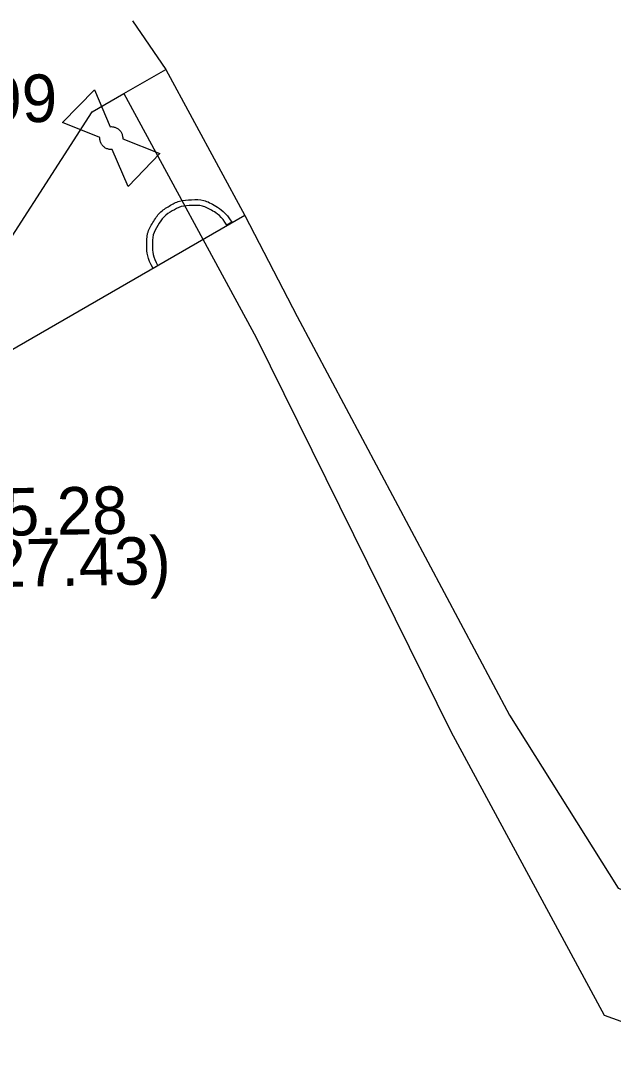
# Model space of a CAD drawing. Extents: x -643842 to -636370, y -1119190 to -1110210.
# Drawn here: x -640434.4 to -640418.2, y -1115017.86 to -1114989.3 of the extents above; entities that cross this region are included whole.
import ezdxf

# ---------------------------------------------------------------- set-up
doc = ezdxf.new("R2010")
doc.units = 0
for name, color, linetype in [('9', 7, 'Continuous'), ('Default', 7, 'Continuous'), ('Level 21', 7, 'Continuous'), ('Level 27', 7, 'Continuous'), ('Level 28', 7, 'Continuous')]:
    doc.layers.add(name, color=color, linetype=linetype)

msp = doc.modelspace()

# ---------------------------------------------------------------- linework, layer by layer
at = {"layer": '9'}
for points in [[(-640428.631, -1114994.813), (-640428.765, -1114994.892)], [(-640430.652, -1114996), (-640430.786, -1114996.079)]]:
    msp.add_lwpolyline(points, dxfattribs=at)
at = {"layer": 'Default'}
for points in [[(-640431.957, -1114992.199), (-640431.905, -1114992.194), (-640431.852, -1114992.208), (-640431.77, -1114992.229), (-640431.712, -1114992.286), (-640431.653, -1114992.343), (-640431.629, -1114992.427), (-640431.614, -1114992.478), (-640431.617, -1114992.53)], [(-640431.903, -1114992.823), (-640431.954, -1114992.827), (-640432.006, -1114992.814), (-640432.09, -1114992.791), (-640432.148, -1114992.734), (-640432.207, -1114992.677), (-640432.23, -1114992.596), (-640432.246, -1114992.543), (-640432.242, -1114992.491)], [(-640430.786, -1114996.079), (-640430.951, -1114995.796), (-640430.96, -1114995.453), (-640430.967, -1114995.109), (-640430.791, -1114994.819), (-640430.615, -1114994.529), (-640430.343, -1114994.368), (-640430.071, -1114994.209), (-640429.732, -1114994.196), (-640429.392, -1114994.184), (-640429.095, -1114994.357), (-640428.797, -1114994.531), (-640428.631, -1114994.813)], [(-640428.765, -1114994.892), (-640428.912, -1114994.645), (-640429.172, -1114994.493), (-640429.432, -1114994.342), (-640429.729, -1114994.353), (-640430.026, -1114994.363), (-640430.264, -1114994.503), (-640430.501, -1114994.643), (-640430.656, -1114994.897), (-640430.81, -1114995.151), (-640430.804, -1114995.452), (-640430.796, -1114995.752), (-640430.652, -1114996)]]:
    msp.add_open_spline(points, degree=3, dxfattribs=at)
at = {"layer": 'Level 21'}
for points in [[(-640431.35, -1114989.305), (-640430.438, -1114990.634), (-640428.275, -1114994.63), (-640426.84, -1114997.39), (-640421.04, -1115008.29), (-640418.06, -1115013.02), (-640414.55, -1115014.33)], [(-640453.421, -1115005.518), (-640453.272, -1115005.56), (-640449.458, -1115006.635), (-640446.138, -1115007.5), (-640444.875, -1115007.08), (-640443.736, -1115006.349), (-640441.103, -1115003.869), (-640439.012, -1115001.962), (-640432.457, -1114991.794), (-640431.586, -1114991.287), (-640430.438, -1114990.634)], [(-640431.586, -1114991.287), (-640427.97, -1114997.96), (-640422.64, -1115008.74), (-640418.45, -1115016.49), (-640414.64, -1115017.86)], [(-640428.275, -1114994.63), (-640445.7, -1115004.68), (-640455.35, -1115002.2), (-640455.791, -1115004.367), (-640455.957, -1115005.183)]]:
    msp.add_lwpolyline(points, dxfattribs=at)
at = {"layer": 'Level 28'}
for points in [[(-640432.242, -1114992.491), (-640433.261, -1114992.085), (-640432.389, -1114991.19), (-640431.957, -1114992.199)], [(-640431.617, -1114992.53), (-640430.599, -1114992.935)], [(-640430.599, -1114992.935), (-640431.471, -1114993.83), (-640431.903, -1114992.823)]]:
    msp.add_lwpolyline(points, dxfattribs=at)

# ---------------------------------------------------------------- texts
at = {"layer": 'Level 27'}
for s, p in [('625.99', (-640438.716, -1114992.155)), ('625.28', (-640436.792, -1115003.419)), ('(627.43)', (-640436.768, -1115004.819))]:
    msp.add_text(s, height=1.3, rotation=1, dxfattribs=at).set_placement(p)

doc.saveas('drawing.dxf')
